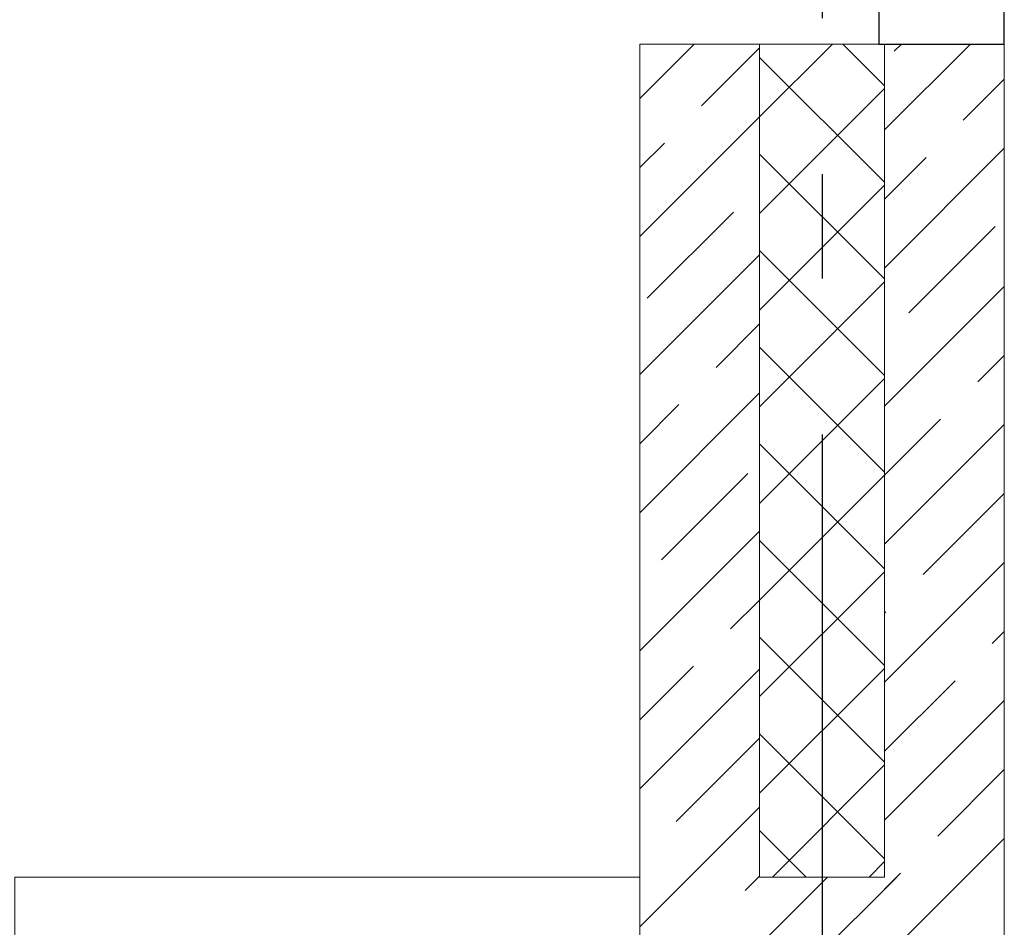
# Model space of a CAD drawing. Header units: millimetres. Extents: x 53645 to 137188, y 78097 to 135542.
# Tile 279 of 288: x 125907 to 126852, y 122948 to 123820. Entities that reach past the tile are written whole.
import ezdxf

# ---------------------------------------------------------------- set-up
doc = ezdxf.new("R2010")
doc.units = ezdxf.units.MM
doc.linetypes.add('CONTI', pattern=[0])
doc.linetypes.add('GOST2.303 5', pattern=[24, 20, -1.5, 1, -1.5])
doc.layers.add('axis_dim', color=40, linetype='CONTI')
doc.layers.add('doors_windows', color=4, linetype='Continuous', lineweight=5)
doc.layers.add('Wall2', color=40, linetype='Continuous', lineweight=5)

# ---------------------------------------------------------------- blocks, each defined once
blk = doc.blocks.new('*U47')
at = {"color": 0}
blk.add_lwpolyline([(-1010, 0), (-960, 0), (-960, -120.63), (-1010, -120.63)], close=True, dxfattribs=at)

msp = doc.modelspace()

# ---------------------------------------------------------------- linework, layer by layer
at = {"layer": 'axis_dim', "linetype": 'GOST2.303 5', "lineweight": 25, "ltscale": 100}
msp.add_lwpolyline([(126677.3, 128221.38), (126677.3, 122821.38)], dxfattribs=at)
at = {"layer": 'doors_windows', "lineweight": 20, "ltscale": 50}
msp.add_lwpolyline([(126502.32, 122646.38), (125902.32, 122646.38), (125902.32, 122996.38), (126502.32, 122996.38)], close=True, dxfattribs=at)
at = {"layer": 'Wall2', "ltscale": 100}
for points in [[(126502.32, 123744.08), (126554.62, 123796.38)], [(126502.32, 122646.38), (126502.32, 123796.38)], [(126502.32, 123796.38), (126617.32, 123796.38)], [(126561.71, 123737.18), (126617.32, 123792.79)], [(126617.32, 123726.5), (126687.2, 123796.38)], [(126617.32, 122996.38), (126617.32, 123796.38)], [(126617.32, 123796.38), (126737.32, 123796.38)], [(126617.32, 123796.38), (126617.32, 122996.38)], [(126737.32, 123756.47), (126697.41, 123796.38)], [(126737.32, 123713.92), (126819.79, 123796.38)], [(126737.32, 122996.38), (126737.32, 123796.38)], [(126737.32, 123796.38), (126852.32, 123796.38)], [(126737.32, 123796.38), (126737.32, 122996.38)], [(126746.67, 123789.55), (126753.49, 123796.38)], [(126852.32, 123796.38), (126852.32, 122646.38)], [(126737.32, 123663.66), (126617.32, 123783.66)], [(126812.96, 123723.26), (126852.32, 123762.63)], [(126617.32, 123633.69), (126737.32, 123753.69)], [(126502.32, 123611.5), (126617.32, 123726.5)], [(126502.32, 123677.79), (126525.92, 123701.38)], [(126737.32, 123570.85), (126617.32, 123690.85)], [(126737.32, 123581.33), (126852.32, 123696.33)], [(126737.32, 123647.63), (126777.16, 123687.46)], [(126617.32, 123540.88), (126737.32, 123660.88)], [(126509.34, 123552.23), (126592.21, 123635.09)], [(126760.59, 123538.31), (126843.45, 123621.17)], [(126502.32, 123478.92), (126617.32, 123593.92)], [(126737.32, 123478.05), (126617.32, 123598.05)], [(126617.32, 123448.08), (126737.32, 123568.08)], [(126737.32, 123448.75), (126852.32, 123563.75)], [(126575.63, 123485.94), (126617.32, 123527.63)], [(126737.32, 123385.24), (126617.32, 123505.24)], [(126826.88, 123472.02), (126852.32, 123497.46)], [(126617.32, 123355.27), (126737.32, 123475.27)], [(126502.32, 123346.33), (126617.32, 123461.33)], [(126502.32, 123412.63), (126539.84, 123450.14)], [(126737.32, 123382.46), (126791.08, 123436.22)], [(126737.32, 123316.17), (126852.32, 123431.17)], [(126737.32, 123292.43), (126617.32, 123412.43)], [(126523.26, 123300.99), (126606.13, 123383.85)], [(126617.32, 123262.46), (126737.32, 123382.46)], [(126774.51, 123287.06), (126852.32, 123364.88)], [(126502.32, 123213.75), (126617.32, 123328.75)], [(126737.32, 123199.62), (126617.32, 123319.62)], [(126737.32, 123183.59), (126852.32, 123298.59)], [(126617.32, 123169.65), (126737.32, 123289.65)], [(126589.56, 123234.69), (126617.32, 123262.46)], [(126737.32, 123249.88), (126738.71, 123251.27)], [(126737.32, 123106.82), (126617.32, 123226.82)], [(126840.8, 123220.77), (126852.32, 123232.3)], [(126502.32, 123147.46), (126553.76, 123198.9)], [(126502.32, 123081.17), (126617.32, 123196.17)], [(126617.32, 123076.85), (126737.32, 123196.85)], [(126737.32, 123117.3), (126805, 123184.98)], [(126737.32, 123051), (126852.32, 123166)], [(126537.19, 123049.74), (126617.32, 123129.88)], [(126737.32, 123014.01), (126617.32, 123134.01)], [(126629.67, 122996.38), (126737.32, 123104.04)], [(126788.43, 123035.82), (126852.32, 123099.71)], [(126502.32, 122948.59), (126617.32, 123063.59)], [(126662.14, 122996.38), (126617.32, 123041.2)], [(126737.32, 122918.42), (126852.32, 123033.42)], [(126722.47, 122996.38), (126737.32, 123011.23)], [(126737.32, 122984.71), (126752.63, 123000.02)], [(126502.32, 122948.59), (126550.12, 122996.38)], [(126567.7, 122881.38), (126682.7, 122996.38)], [(126603.48, 122983.45), (126617.32, 122997.3)], [(126603.48, 122983.45), (126616.41, 122996.38)], [(126737.32, 122996.38), (126617.32, 122996.38)], [(126737.32, 122996.38), (126617.32, 122996.38)], [(126669.77, 122917.16), (126748.99, 122996.38)], [(126700.28, 122881.38), (126783.18, 122964.28)]]:
    msp.add_lwpolyline(points, dxfattribs=at)

# ---------------------------------------------------------------- block references
at = {"color": 0, "xscale": -1, "rotation": 269.9999936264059}
msp.add_blockref('*U47', (126852.32, 124806.38), dxfattribs=at)

doc.saveas('drawing.dxf')
